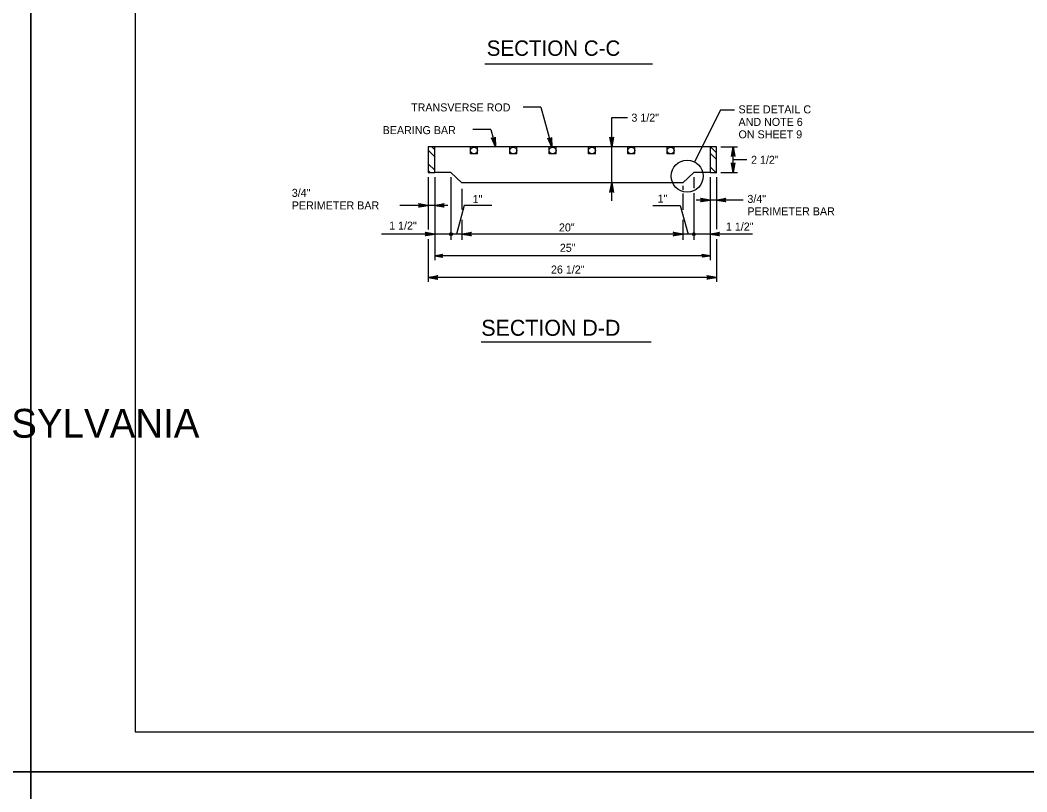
# Model space of a CAD drawing. Extents: x 2087776 to 2104538, y 970919 to 982612.
# Drawn here: x 2098799 to 2100037, y 978690 to 979638 of the extents above; entities that cross this region are included whole.
import ezdxf

# ---------------------------------------------------------------- set-up
doc = ezdxf.new("R2010")
doc.units = 0
doc.layers.add('1', color=7, linetype='Continuous')
doc.layers.add('PLT-BNDY', color=7, linetype='Continuous')

msp = doc.modelspace()

# ---------------------------------------------------------------- linework, layer by layer
at = {"layer": '1'}
for p, q in [((2099370.4, 979584.7), (2099576.7, 979584.7)), ((2099439.3, 979531.5), (2099452.9, 979482.2)), ((2099660.3, 979527.8), (2099628.2, 979464.1)), ((2099526.6, 979416.2), (2099526.6, 979518.5)), ((2099526.6, 979518.5), (2099546, 979518.5)), ((2099377.8, 979503.9), (2099383.7, 979482.5)), ((2099647.5, 979482.5), (2099308.9, 979482.5)), ((2099353.1, 979473.9), (2099353.1, 979482.5)), ((2099361.4, 979473.9), (2099361.4, 979482.5)), ((2099401.5, 979473.9), (2099401.5, 979482.5)), ((2099409.8, 979473.9), (2099409.8, 979482.5)), ((2099449.8, 979473.9), (2099449.8, 979482.5)), ((2099458.2, 979473.9), (2099458.2, 979482.5)), ((2099498.2, 979473.9), (2099498.2, 979482.5)), ((2099506.5, 979473.9), (2099506.5, 979482.5)), ((2099546.6, 979473.9), (2099546.6, 979482.5)), ((2099554.9, 979473.9), (2099554.9, 979482.5)), ((2099594.9, 979473.9), (2099594.9, 979482.5)), ((2099603.3, 979473.9), (2099603.3, 979482.5)), ((2099660.8, 979482.5), (2099681.4, 979482.5)), ((2099675.9, 979451), (2099675.9, 979482.5)), ((2099361.4, 979473.9), (2099353.1, 979473.9)), ((2099409.8, 979473.9), (2099401.5, 979473.9)), ((2099458.2, 979473.9), (2099449.8, 979473.9)), ((2099506.5, 979473.9), (2099498.2, 979473.9)), ((2099554.9, 979473.9), (2099546.6, 979473.9)), ((2099603.3, 979473.9), (2099594.9, 979473.9)), ((2099328.9, 979451), (2099308.9, 979451)), ((2099328.9, 979451), (2099342.2, 979438.4)), ((2099627.5, 979451), (2099614.1, 979438.4)), ((2099647.5, 979451), (2099627.5, 979451)), ((2099660.8, 979451), (2099681.4, 979451)), ((2099301, 979445.3), (2099301, 979381.2)), ((2099301, 979437.7), (2099301, 979405.1)), ((2099308.9, 979445.3), (2099308.9, 979343.2)), ((2099328.9, 979445.3), (2099328.9, 979368.5)), ((2099614.1, 979438.4), (2099342.4, 979438.4)), ((2099627.5, 979445.3), (2099627.5, 979431.9)), ((2099647.5, 979445.3), (2099647.5, 979343.2)), ((2099655.3, 979445.3), (2099655.3, 979411.7)), ((2099655.3, 979437.7), (2099655.3, 979381.5)), ((2099342.2, 979431), (2099342.2, 979405.7)), ((2099614.1, 979434.6), (2099614.1, 979429.9)), ((2099614.1, 979425.1), (2099614.1, 979405.2)), ((2099627.5, 979425.7), (2099627.5, 979368.5)), ((2099688.4, 979417.2), (2099630.3, 979417.2)), ((2099345.3, 979410.6), (2099335.7, 979375.4)), ((2099610.7, 979410.6), (2099620.4, 979375.4)), ((2099342.2, 979393), (2099342.2, 979368.5)), ((2099614.1, 979393), (2099614.1, 979368.5)), ((2099699.5, 979375.4), (2099243.5, 979375.4)), ((2099301, 979369.3), (2099301, 979316.9)), ((2099655.3, 979369.1), (2099655.3, 979316.9)), ((2099647.5, 979348.7), (2099308.9, 979348.7)), ((2099655.3, 979322), (2099301, 979322)), ((2099365.9, 979242.9), (2099575.2, 979242.9))]:
    msp.add_line(p, q, dxfattribs=at)
for points in [[(2101519.1, 978763.8), (2101519.1, 980614.2), (2098940.4, 980614.2), (2098940.4, 978763.8), (2101519.1, 978763.8), (2101519.1, 978850.3), (2100862.9, 978850.3), (2100862.9, 979062.5), (2101519.1, 979062.5), (2101519.1, 979157.5), (2100862.9, 979157.5), (2100862.9, 978763.8), (2101121.5, 978763.8), (2101121.5, 978850.3), (2101121.5, 978763.8), (2101374.1, 978763.8), (2101374.1, 978850.3), (2101374.1, 978809.9), (2101519.1, 978809.9)], [(2099439.3, 979531.5), (2099417.6, 979531.5)], [(2099677.4, 979527.8), (2099660.3, 979527.8)], [(2099377.8, 979503.9), (2099356, 979503.9)], [(2099383.7, 979482.5), (2099378.9, 979493.6), (2099379.3, 979493.2), (2099379.7, 979492.8), (2099380.2, 979492.7), (2099380.6, 979492.5), (2099381, 979492.6), (2099381.4, 979492.6), (2099381.8, 979492.7), (2099382.2, 979492.9), (2099382.5, 979493.2), (2099382.8, 979493.5), (2099383, 979494), (2099383.3, 979494.5), (2099383.7, 979482.5), (2099383, 979494), (2099382.8, 979493.5), (2099383.7, 979482.5), (2099382.5, 979493.2), (2099382.2, 979492.9), (2099383.7, 979482.5), (2099381.8, 979492.7), (2099381.4, 979492.6), (2099383.7, 979482.5), (2099381, 979492.6), (2099380.6, 979492.5), (2099383.7, 979482.5), (2099380.2, 979492.7), (2099379.7, 979492.8), (2099383.7, 979482.5), (2099379.3, 979493.2)], [(2099452.9, 979482.2), (2099448.1, 979493.2), (2099448.5, 979492.8), (2099449, 979492.5), (2099449.4, 979492.3), (2099449.8, 979492.2), (2099450.2, 979492.2), (2099450.6, 979492.2), (2099451, 979492.4), (2099451.4, 979492.5), (2099451.7, 979492.8), (2099452, 979493.1), (2099452.3, 979493.7), (2099452.5, 979494.2), (2099452.9, 979482.2), (2099452.3, 979493.7), (2099452, 979493.1), (2099452.9, 979482.2), (2099451.7, 979492.8), (2099451.4, 979492.5), (2099452.9, 979482.2), (2099451, 979492.4), (2099450.6, 979492.2), (2099452.9, 979482.2), (2099450.2, 979492.2), (2099449.8, 979492.2), (2099452.9, 979482.2), (2099449.4, 979492.3), (2099449, 979492.5), (2099452.9, 979482.2), (2099448.5, 979492.8)], [(2099526.6, 979482.5), (2099524.4, 979494.3), (2099524.7, 979493.9), (2099525, 979493.4), (2099525.4, 979493.2), (2099525.8, 979493), (2099526.2, 979492.9), (2099526.6, 979492.8), (2099527, 979492.9), (2099527.4, 979493), (2099527.8, 979493.2), (2099528.2, 979493.4), (2099528.5, 979493.9), (2099528.8, 979494.3), (2099526.6, 979482.5), (2099528.5, 979493.9), (2099528.2, 979493.4), (2099526.6, 979482.5), (2099527.8, 979493.2), (2099527.4, 979493), (2099526.6, 979482.5), (2099527, 979492.9), (2099526.6, 979492.8), (2099526.6, 979482.5), (2099526.2, 979492.9), (2099525.8, 979493), (2099526.6, 979482.5), (2099525.4, 979493.2), (2099525, 979493.4), (2099526.6, 979482.5), (2099524.7, 979493.9)], [(2099301, 979478.3), (2099308.9, 979470.5)], [(2099305.2, 979482.5), (2099308.9, 979478.8)], [(2099647.5, 979474.9), (2099655.3, 979467)], [(2099648.1, 979482.5), (2099655.3, 979475.3)], [(2099675.9, 979482.5), (2099678.1, 979470.7), (2099677.8, 979471.2), (2099677.5, 979471.6), (2099677.1, 979471.9), (2099676.7, 979472.1), (2099676.3, 979472.2), (2099675.9, 979472.2), (2099675.5, 979472.2), (2099675.1, 979472.1), (2099674.7, 979471.9), (2099674.3, 979471.6), (2099674, 979471.2), (2099673.7, 979470.7), (2099675.9, 979482.5), (2099674, 979471.2), (2099674.3, 979471.6), (2099675.9, 979482.5), (2099674.7, 979471.9), (2099675.1, 979472.1), (2099675.9, 979482.5), (2099675.5, 979472.2), (2099675.9, 979472.2), (2099675.9, 979482.5), (2099676.3, 979472.2), (2099676.7, 979472.1), (2099675.9, 979482.5), (2099677.1, 979471.9), (2099677.5, 979471.6), (2099675.9, 979482.5), (2099677.8, 979471.2)], [(2099675.9, 979451), (2099673.7, 979462.8), (2099674, 979462.4), (2099674.3, 979461.9), (2099674.7, 979461.7), (2099675.1, 979461.5), (2099675.5, 979461.4), (2099675.9, 979461.3), (2099676.3, 979461.4), (2099676.7, 979461.5), (2099677.1, 979461.7), (2099677.5, 979461.9), (2099677.8, 979462.4), (2099678.1, 979462.8), (2099675.9, 979451), (2099677.8, 979462.4), (2099677.5, 979461.9), (2099675.9, 979451), (2099677.1, 979461.7), (2099676.7, 979461.5), (2099675.9, 979451), (2099676.3, 979461.4), (2099675.9, 979461.3), (2099675.9, 979451), (2099675.5, 979461.4), (2099675.1, 979461.5), (2099675.9, 979451), (2099674.7, 979461.7), (2099674.3, 979461.9), (2099675.9, 979451), (2099674, 979462.4)], [(2099692.9, 979466.6), (2099675.9, 979466.6)], [(2099301, 979461.6), (2099308.9, 979453.8)], [(2099301, 979453.3), (2099303.2, 979451)], [(2099647.5, 979458.2), (2099655.3, 979450.3)], [(2099526.6, 979438.4), (2099528.8, 979426.6), (2099528.5, 979427.1), (2099528.2, 979427.5), (2099527.8, 979427.8), (2099527.4, 979428), (2099527, 979428.1), (2099526.6, 979428.1), (2099526.2, 979428.1), (2099525.8, 979428), (2099525.4, 979427.8), (2099525, 979427.5), (2099524.7, 979427.1), (2099524.4, 979426.6), (2099526.6, 979438.4), (2099524.7, 979427.1), (2099525, 979427.5), (2099526.6, 979438.4), (2099525.4, 979427.8), (2099525.8, 979428), (2099526.6, 979438.4), (2099526.2, 979428.1), (2099526.6, 979428.1), (2099526.6, 979438.4), (2099527, 979428.1), (2099527.4, 979428), (2099526.6, 979438.4), (2099527.8, 979427.8), (2099528.2, 979427.5), (2099526.6, 979438.4), (2099528.5, 979427.1)], [(2099301, 979410.6), (2099289.2, 979408.4), (2099289.6, 979408.7), (2099290.1, 979409), (2099290.3, 979409.4), (2099290.6, 979409.8), (2099290.6, 979410.2), (2099290.7, 979410.6), (2099290.6, 979411), (2099290.6, 979411.4), (2099290.3, 979411.8), (2099290.1, 979412.2), (2099289.6, 979412.5), (2099289.2, 979412.8), (2099301, 979410.6), (2099289.6, 979412.5), (2099290.1, 979412.2), (2099301, 979410.6), (2099290.3, 979411.8), (2099290.6, 979411.4), (2099301, 979410.6), (2099290.6, 979411), (2099290.7, 979410.6), (2099301, 979410.6), (2099290.6, 979410.2), (2099290.6, 979409.8), (2099301, 979410.6), (2099290.3, 979409.4), (2099290.1, 979409), (2099301, 979410.6), (2099289.6, 979408.7)], [(2099308.9, 979410.6), (2099320.7, 979412.8), (2099320.2, 979412.5), (2099319.8, 979412.2), (2099319.5, 979411.8), (2099319.3, 979411.4), (2099319.2, 979411), (2099319.2, 979410.6), (2099319.2, 979410.2), (2099319.3, 979409.8), (2099319.5, 979409.4), (2099319.8, 979409), (2099320.2, 979408.7), (2099320.7, 979408.4), (2099308.9, 979410.6), (2099320.2, 979408.7), (2099319.8, 979409), (2099308.9, 979410.6), (2099319.5, 979409.4), (2099319.3, 979409.8), (2099308.9, 979410.6), (2099319.2, 979410.2), (2099319.2, 979410.6), (2099308.9, 979410.6), (2099319.2, 979411), (2099319.3, 979411.4), (2099308.9, 979410.6), (2099319.5, 979411.8), (2099319.8, 979412.2), (2099308.9, 979410.6), (2099320.2, 979412.5)], [(2099647.5, 979417.2), (2099635.6, 979415), (2099636.1, 979415.3), (2099636.6, 979415.6), (2099636.8, 979416), (2099637, 979416.4), (2099637.1, 979416.8), (2099637.2, 979417.2), (2099637.1, 979417.6), (2099637, 979418), (2099636.8, 979418.4), (2099636.6, 979418.8), (2099636.1, 979419.1), (2099635.6, 979419.4), (2099647.5, 979417.2), (2099636.1, 979419.1), (2099636.6, 979418.8), (2099647.5, 979417.2), (2099636.8, 979418.4), (2099637, 979418), (2099647.5, 979417.2), (2099637.1, 979417.6), (2099637.2, 979417.2), (2099647.5, 979417.2), (2099637.1, 979416.8), (2099637, 979416.4), (2099647.5, 979417.2), (2099636.8, 979416), (2099636.6, 979415.6), (2099647.5, 979417.2), (2099636.1, 979415.3)], [(2099655.3, 979417.2), (2099667.1, 979419.4), (2099666.7, 979419.1), (2099666.2, 979418.8), (2099666, 979418.4), (2099665.8, 979418), (2099665.7, 979417.6), (2099665.6, 979417.2), (2099665.7, 979416.8), (2099665.8, 979416.4), (2099666, 979416), (2099666.2, 979415.6), (2099666.7, 979415.3), (2099667.1, 979415), (2099655.3, 979417.2), (2099666.7, 979415.3), (2099666.2, 979415.6), (2099655.3, 979417.2), (2099666, 979416), (2099665.8, 979416.4), (2099655.3, 979417.2), (2099665.7, 979416.8), (2099665.6, 979417.2), (2099655.3, 979417.2), (2099665.7, 979417.6), (2099665.8, 979418), (2099655.3, 979417.2), (2099666, 979418.4), (2099666.2, 979418.8), (2099655.3, 979417.2), (2099666.7, 979419.1)], [(2099324.9, 979410.6), (2099266, 979410.6)], [(2099379, 979410.5), (2099345.3, 979410.6)], [(2099577.1, 979410.5), (2099610.7, 979410.6)], [(2099308.9, 979375.4), (2099297.1, 979373.2), (2099297.5, 979373.5), (2099298, 979373.8), (2099298.2, 979374.2), (2099298.4, 979374.6), (2099298.5, 979375), (2099298.6, 979375.4), (2099298.5, 979375.8), (2099298.4, 979376.2), (2099298.2, 979376.6), (2099298, 979377), (2099297.5, 979377.3), (2099297.1, 979377.6), (2099308.9, 979375.4), (2099297.5, 979377.3), (2099298, 979377), (2099308.9, 979375.4), (2099298.2, 979376.6), (2099298.4, 979376.2), (2099308.9, 979375.4), (2099298.5, 979375.8), (2099298.6, 979375.4), (2099308.9, 979375.4), (2099298.5, 979375), (2099298.4, 979374.6), (2099308.9, 979375.4), (2099298.2, 979374.2), (2099298, 979373.8), (2099308.9, 979375.4), (2099297.5, 979373.5)], [(2099342.2, 979375.4), (2099354, 979377.6), (2099353.6, 979377.3), (2099353.1, 979377), (2099352.9, 979376.6), (2099352.6, 979376.2), (2099352.6, 979375.8), (2099352.5, 979375.4), (2099352.6, 979375), (2099352.6, 979374.6), (2099352.9, 979374.2), (2099353.1, 979373.8), (2099353.6, 979373.5), (2099354, 979373.2), (2099342.2, 979375.4), (2099353.6, 979373.5), (2099353.1, 979373.8), (2099342.2, 979375.4), (2099352.9, 979374.2), (2099352.6, 979374.6), (2099342.2, 979375.4), (2099352.6, 979375), (2099352.5, 979375.4), (2099342.2, 979375.4), (2099352.6, 979375.8), (2099352.6, 979376.2), (2099342.2, 979375.4), (2099352.9, 979376.6), (2099353.1, 979377), (2099342.2, 979375.4), (2099353.6, 979377.3)], [(2099614.1, 979375.4), (2099602.3, 979373.2), (2099602.8, 979373.5), (2099603.2, 979373.8), (2099603.5, 979374.2), (2099603.7, 979374.6), (2099603.8, 979375), (2099603.8, 979375.4), (2099603.8, 979375.8), (2099603.7, 979376.2), (2099603.5, 979376.6), (2099603.2, 979377), (2099602.8, 979377.3), (2099602.3, 979377.6), (2099614.1, 979375.4), (2099602.8, 979377.3), (2099603.2, 979377), (2099614.1, 979375.4), (2099603.5, 979376.6), (2099603.7, 979376.2), (2099614.1, 979375.4), (2099603.8, 979375.8), (2099603.8, 979375.4), (2099614.1, 979375.4), (2099603.8, 979375), (2099603.7, 979374.6), (2099614.1, 979375.4), (2099603.5, 979374.2), (2099603.2, 979373.8), (2099614.1, 979375.4), (2099602.8, 979373.5)], [(2099647.5, 979375.4), (2099659.3, 979377.6), (2099658.8, 979377.3), (2099658.4, 979377), (2099658.1, 979376.6), (2099657.9, 979376.2), (2099657.8, 979375.8), (2099657.7, 979375.4), (2099657.8, 979375), (2099657.9, 979374.6), (2099658.1, 979374.2), (2099658.4, 979373.8), (2099658.8, 979373.5), (2099659.3, 979373.2), (2099647.5, 979375.4), (2099658.8, 979373.5), (2099658.4, 979373.8), (2099647.5, 979375.4), (2099658.1, 979374.2), (2099657.9, 979374.6), (2099647.5, 979375.4), (2099657.8, 979375), (2099657.7, 979375.4), (2099647.5, 979375.4), (2099657.8, 979375.8), (2099657.9, 979376.2), (2099647.5, 979375.4), (2099658.1, 979376.6), (2099658.4, 979377), (2099647.5, 979375.4), (2099658.8, 979377.3)], [(2099308.9, 979348.7), (2099318.7, 979350.5), (2099318.3, 979350.3), (2099317.9, 979350), (2099317.7, 979349.7), (2099317.5, 979349.4), (2099317.5, 979349), (2099317.4, 979348.7), (2099317.5, 979348.4), (2099317.5, 979348), (2099317.7, 979347.7), (2099317.9, 979347.4), (2099318.3, 979347.1), (2099318.7, 979346.9), (2099308.9, 979348.7), (2099318.3, 979347.1), (2099317.9, 979347.4), (2099308.9, 979348.7), (2099317.7, 979347.7), (2099317.5, 979348), (2099308.9, 979348.7), (2099317.5, 979348.4), (2099317.4, 979348.7), (2099308.9, 979348.7), (2099317.5, 979349), (2099317.5, 979349.4), (2099308.9, 979348.7), (2099317.7, 979349.7), (2099317.9, 979350), (2099308.9, 979348.7), (2099318.3, 979350.3)], [(2099647.5, 979348.7), (2099637.7, 979346.9), (2099638, 979347.1), (2099638.4, 979347.4), (2099638.6, 979347.7), (2099638.8, 979348), (2099638.9, 979348.4), (2099638.9, 979348.7), (2099638.9, 979349), (2099638.8, 979349.4), (2099638.6, 979349.7), (2099638.4, 979350), (2099638, 979350.3), (2099637.7, 979350.5), (2099647.5, 979348.7), (2099638, 979350.3), (2099638.4, 979350), (2099647.5, 979348.7), (2099638.6, 979349.7), (2099638.8, 979349.4), (2099647.5, 979348.7), (2099638.9, 979349), (2099638.9, 979348.7), (2099647.5, 979348.7), (2099638.9, 979348.4), (2099638.8, 979348), (2099647.5, 979348.7), (2099638.6, 979347.7), (2099638.4, 979347.4), (2099647.5, 979348.7), (2099638, 979347.1)], [(2099301, 979322), (2099312.8, 979324.3), (2099312.4, 979323.9), (2099311.9, 979323.6), (2099311.7, 979323.2), (2099311.4, 979322.8), (2099311.4, 979322.4), (2099311.3, 979322), (2099311.4, 979321.6), (2099311.4, 979321.3), (2099311.7, 979320.9), (2099311.9, 979320.5), (2099312.4, 979320.1), (2099312.8, 979319.8), (2099301, 979322), (2099312.4, 979320.1), (2099311.9, 979320.5), (2099301, 979322), (2099311.7, 979320.9), (2099311.4, 979321.3), (2099301, 979322), (2099311.4, 979321.6), (2099311.3, 979322), (2099301, 979322), (2099311.4, 979322.4), (2099311.4, 979322.8), (2099301, 979322), (2099311.7, 979323.2), (2099311.9, 979323.6), (2099301, 979322), (2099312.4, 979323.9)], [(2099655.3, 979322), (2099643.5, 979319.8), (2099644, 979320.1), (2099644.4, 979320.5), (2099644.7, 979320.9), (2099644.9, 979321.3), (2099645, 979321.6), (2099645, 979322), (2099645, 979322.4), (2099644.9, 979322.8), (2099644.7, 979323.2), (2099644.4, 979323.6), (2099644, 979323.9), (2099643.5, 979324.3), (2099655.3, 979322), (2099644, 979323.9), (2099644.4, 979323.6), (2099655.3, 979322), (2099644.7, 979323.2), (2099644.9, 979322.8), (2099655.3, 979322), (2099645, 979322.4), (2099645, 979322), (2099655.3, 979322), (2099645, 979321.6), (2099644.9, 979321.3), (2099655.3, 979322), (2099644.7, 979320.9), (2099644.4, 979320.5), (2099655.3, 979322), (2099644, 979320.1)]]:
    msp.add_lwpolyline(points, dxfattribs=at)
for points in [[(2099308.9, 979482.5), (2099301, 979482.5), (2099301, 979451), (2099308.9, 979451)], [(2099655.3, 979482.5), (2099647.5, 979482.5), (2099647.5, 979451), (2099655.3, 979451)]]:
    msp.add_lwpolyline(points, close=True, dxfattribs=at)
for centre, radius in [((2099357.2, 979478.1), 4.16), ((2099405.6, 979478.1), 4.16), ((2099454, 979478.1), 4.16), ((2099502.4, 979478.1), 4.16), ((2099550.7, 979478.1), 4.16), ((2099599.1, 979478.1), 4.16), ((2099619.4, 979446.6), 19.6), ((2099328.9, 979375.4), 1.75), ((2099328.9, 979375.4), 0.875), ((2099627.5, 979375.4), 1.75), ((2099627.5, 979375.4), 0.875)]:
    msp.add_circle(centre, radius, dxfattribs=at)
at = {"layer": 'PLT-BNDY'}
for points in [[(2096053.2, 980663.4), (2098812.4, 980663.4), (2098812.4, 978714.6), (2096053.2, 978714.6)], [(2098812.4, 980663.4), (2101571.6, 980663.4), (2101571.6, 978714.6), (2098812.4, 978714.6)], [(2096053.2, 978714.6), (2098812.4, 978714.6), (2098812.4, 976765.8), (2096053.2, 976765.8)], [(2098812.4, 978714.6), (2101571.6, 978714.6), (2101571.6, 976765.8), (2098812.4, 976765.8)]]:
    msp.add_lwpolyline(points, close=True, dxfattribs=at)

# ---------------------------------------------------------------- texts
at = {"layer": '1'}
for s, height, p in [('SECTION C-C', 18.898, (2099372.9, 979594.4)), ('TRANSVERSE ROD', 9.843, (2099279.9, 979526.1)), ('SEE DETAIL C', 9.843, (2099682.5, 979523.7)), ('3 1/2"', 9.84, (2099550.8, 979513.5)), ('AND NOTE 6', 9.84, (2099682.5, 979508.3)), ('BEARING BAR', 9.843, (2099244.9, 979498.2)), ('ON SHEET 9', 9.84, (2099682.5, 979493)), ('2 1/2"', 9.84, (2099697.9, 979461.7)), ('3/4"', 9.84, (2099133.2, 979421.1)), ('PERIMETER BAR', 9.843, (2099133.2, 979405.7)), ('1"', 9.84, (2099355.6, 979413.5)), ('1"', 9.84, (2099583, 979414)), ('3/4"', 9.84, (2099693.4, 979413.7)), ('PERIMETER BAR', 9.843, (2099693.4, 979398.4)), ('1 1/2"', 9.84, (2099252.9, 979380.8)), ('20"', 9.84, (2099461.7, 979378.6)), ('1 1/2"', 9.84, (2099667, 979379.7)), ('25"', 9.84, (2099462.8, 979353.6)), ('26 1/2"', 9.84, (2099451.9, 979326.9)), ('SECTION D-D', 19.685, (2099366.2, 979250.4)), ('COMMONWEALTH OF PENNSYLVANIA', 35.379, (2098146.9, 979125.2))]:
    msp.add_text(s, height=height, dxfattribs=at).set_placement(p)

doc.saveas('drawing.dxf')
